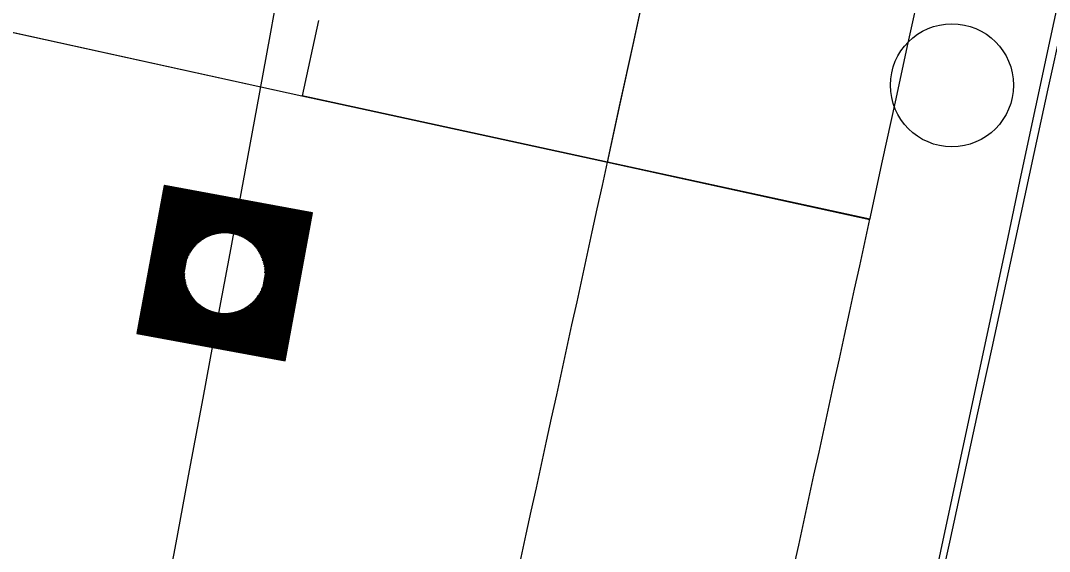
# Model space of a CAD drawing. Extents: x 14104283 to 14120882, y 8635219 to 8671666.
# Drawn here: x 14107853.91 to 14107899.89, y 8639383.13 to 8639406.87 of the extents above; entities that cross this region are included whole.
import ezdxf

# ---------------------------------------------------------------- set-up
doc = ezdxf.new("R2010")
doc.units = 0
for name, color, linetype in [('Cell', 7, 'Continuous'), ('dsnCellElements', 7, 'Continuous'), ('dsnNonPlotable', 7, 'Continuous'), ('dsnPaintPlaceBrokenLineWhite', 7, 'Continuous'), ('dsnPaintPlaceEdgeLineLeftYellow', 7, 'Continuous'), ('dsnPaintPlaceEdgeLineRightWhite', 7, 'Continuous'), ('dsnPaintRemoveDoubleCenterLineYellow', 7, 'Continuous'), ('dsnShadingPaved', 7, 'Continuous'), ('dsnStdLabel', 7, 'Continuous'), ('dsnStgShadingPrevPav', 7, 'Continuous'), ('Shape', 7, 'Continuous')]:
    doc.layers.add(name, color=color, linetype=linetype)

msp = doc.modelspace()

# ---------------------------------------------------------------- linework, layer by layer
at = {"layer": 'Cell'}
msp.add_circle((14107895.539, 8639403.98), 2.75, dxfattribs=at)
at = {"layer": 'dsnCellElements'}
msp.add_circle((14107863.036, 8639395.577), 1.815, dxfattribs=at)
at = {"layer": 'dsnNonPlotable'}
msp.add_line((14107862.898, 8639394.986), (14107862.897, 8639394.982), dxfattribs=at)
at = {"layer": 'dsnPaintPlaceBrokenLineWhite'}
msp.add_arc((14101471.577, 8640578.084), 6500, 347.6102117, 351.3259889, dxfattribs=at)
at = {"layer": 'dsnPaintPlaceEdgeLineLeftYellow'}
msp.add_arc((14088910.944, 8643520.525), 19430.018, 347.6454697, 348.764283, dxfattribs=at)
at = {"layer": 'dsnPaintPlaceEdgeLineRightWhite'}
msp.add_arc((14101471.577, 8640578.084), 6488, 347.6102117, 351.3259889, dxfattribs=at)
at = {"layer": 'dsnPaintRemoveDoubleCenterLineYellow'}
msp.add_arc((14089669.259, 8643291.433), 18640.114, 347.5462626, 348.776036, dxfattribs=at)
at = {"layer": 'dsnShadingPaved'}
msp.add_line((14107891.863, 8639397.969), (14107880.138, 8639400.522), dxfattribs=at)
for centre, radius, start, end in [((14089678.7, 8643364.108), 18628, 347.714933, 348.7760361), ((14089678.7, 8643364.108), 18640, 347.714933, 348.7760361), ((14088910.944, 8643520.525), 19430.018, 347.6454697, 348.764283), ((14101471.577, 8640578.084), 6488, 347.6102117, 351.3259889), ((14101471.577, 8640578.084), 6500, 347.6102117, 351.3259889)]:
    msp.add_arc(centre, radius, start, end, dxfattribs=at)
at = {"layer": 'dsnStdLabel'}
for points in [[(14107865.738, 8639391.652), (14107866.961, 8639398.279), (14107860.334, 8639399.501), (14107859.112, 8639392.875), (14107865.738, 8639391.652)], [(14107865.734, 8639391.653), (14107866.956, 8639398.276), (14107860.337, 8639399.497), (14107859.116, 8639392.878), (14107865.739, 8639391.656)], [(14107865.731, 8639391.654), (14107866.952, 8639398.273), (14107860.34, 8639399.493), (14107859.12, 8639392.881), (14107865.739, 8639391.66)], [(14107865.723, 8639391.81), (14107866.91, 8639398.244), (14107860.369, 8639399.451), (14107859.162, 8639392.91), (14107865.746, 8639391.695)], [(14107865.694, 8639391.853), (14107866.868, 8639398.215), (14107860.398, 8639399.408), (14107859.205, 8639392.939), (14107865.753, 8639391.731)], [(14107865.665, 8639391.895), (14107866.825, 8639398.186), (14107860.428, 8639399.366), (14107859.247, 8639392.968), (14107865.759, 8639391.767)], [(14107865.636, 8639391.937), (14107866.783, 8639398.156), (14107860.457, 8639399.324), (14107859.289, 8639392.997), (14107865.723, 8639391.81)], [(14107865.606, 8639391.979), (14107866.741, 8639398.127), (14107860.486, 8639399.282), (14107859.332, 8639393.026), (14107865.694, 8639391.853)], [(14107865.577, 8639392.022), (14107866.699, 8639398.098), (14107860.515, 8639399.239), (14107859.374, 8639393.056), (14107865.665, 8639391.895)], [(14107865.548, 8639392.064), (14107866.656, 8639398.069), (14107860.544, 8639399.197), (14107859.416, 8639393.085), (14107865.636, 8639391.937)], [(14107865.519, 8639392.106), (14107866.614, 8639398.04), (14107860.573, 8639399.155), (14107859.458, 8639393.114), (14107865.606, 8639391.979)], [(14107865.49, 8639392.149), (14107866.572, 8639398.011), (14107860.602, 8639399.112), (14107859.501, 8639393.143), (14107865.577, 8639392.022)], [(14107865.461, 8639392.191), (14107866.529, 8639397.982), (14107860.631, 8639399.07), (14107859.543, 8639393.172), (14107865.548, 8639392.064)], [(14107865.432, 8639392.233), (14107866.487, 8639397.953), (14107860.66, 8639399.028), (14107859.585, 8639393.201), (14107865.519, 8639392.106)], [(14107865.403, 8639392.275), (14107866.445, 8639397.924), (14107860.69, 8639398.986), (14107859.628, 8639393.23), (14107865.49, 8639392.149)], [(14107865.374, 8639392.318), (14107866.403, 8639397.895), (14107860.719, 8639398.943), (14107859.67, 8639393.259), (14107865.461, 8639392.191)], [(14107865.344, 8639392.36), (14107866.36, 8639397.865), (14107860.748, 8639398.901), (14107859.712, 8639393.288), (14107865.432, 8639392.233)], [(14107865.315, 8639392.402), (14107866.318, 8639397.836), (14107860.777, 8639398.859), (14107859.754, 8639393.318), (14107865.403, 8639392.275)], [(14107865.286, 8639392.445), (14107866.276, 8639397.807), (14107860.806, 8639398.816), (14107859.797, 8639393.347), (14107865.374, 8639392.318)], [(14107865.257, 8639392.487), (14107866.233, 8639397.778), (14107860.835, 8639398.774), (14107859.839, 8639393.376), (14107865.344, 8639392.36)], [(14107865.228, 8639392.529), (14107866.191, 8639397.749), (14107860.864, 8639398.732), (14107859.881, 8639393.405), (14107865.315, 8639392.402)], [(14107865.199, 8639392.571), (14107866.149, 8639397.72), (14107860.893, 8639398.69), (14107859.924, 8639393.434), (14107865.286, 8639392.445)], [(14107865.17, 8639392.614), (14107866.107, 8639397.691), (14107860.922, 8639398.647), (14107859.966, 8639393.463), (14107865.257, 8639392.487)], [(14107865.141, 8639392.656), (14107866.064, 8639397.662), (14107860.952, 8639398.605), (14107860.008, 8639393.492), (14107865.228, 8639392.529)], [(14107865.112, 8639392.698), (14107866.022, 8639397.633), (14107860.981, 8639398.563), (14107860.05, 8639393.521), (14107865.199, 8639392.571)], [(14107865.082, 8639392.741), (14107865.98, 8639397.603), (14107861.01, 8639398.52), (14107860.093, 8639393.55), (14107865.17, 8639392.614)], [(14107865.053, 8639392.783), (14107865.937, 8639397.574), (14107861.039, 8639398.478), (14107860.135, 8639393.58), (14107865.141, 8639392.656)], [(14107865.024, 8639392.825), (14107865.895, 8639397.545), (14107861.068, 8639398.436), (14107860.177, 8639393.609), (14107865.112, 8639392.698)], [(14107864.995, 8639392.867), (14107865.853, 8639397.516), (14107861.097, 8639398.394), (14107860.22, 8639393.638), (14107865.082, 8639392.741)], [(14107864.966, 8639392.91), (14107865.811, 8639397.487), (14107861.126, 8639398.351), (14107860.262, 8639393.667), (14107865.053, 8639392.783)], [(14107864.937, 8639392.952), (14107865.768, 8639397.458), (14107861.155, 8639398.309), (14107860.304, 8639393.696), (14107865.024, 8639392.825)], [(14107864.908, 8639392.994), (14107865.726, 8639397.429), (14107861.184, 8639398.267), (14107860.346, 8639393.725), (14107864.995, 8639392.867)], [(14107864.879, 8639393.037), (14107865.684, 8639397.4), (14107861.214, 8639398.224), (14107860.389, 8639393.754), (14107864.966, 8639392.91)], [(14107864.85, 8639393.079), (14107865.641, 8639397.371), (14107861.243, 8639398.182), (14107860.431, 8639393.783), (14107864.937, 8639392.952)], [(14107864.82, 8639393.121), (14107865.599, 8639397.341), (14107861.272, 8639398.14), (14107860.473, 8639393.812), (14107864.908, 8639392.994)], [(14107864.791, 8639393.163), (14107865.557, 8639397.312), (14107861.301, 8639398.098), (14107860.516, 8639393.842), (14107864.879, 8639393.037)], [(14107864.762, 8639393.206), (14107865.515, 8639397.283), (14107861.33, 8639398.055), (14107860.558, 8639393.871), (14107864.85, 8639393.079)], [(14107864.733, 8639393.248), (14107865.472, 8639397.254), (14107861.359, 8639398.013), (14107860.6, 8639393.9), (14107864.82, 8639393.121)], [(14107864.704, 8639393.29), (14107865.43, 8639397.225), (14107861.388, 8639397.971), (14107860.642, 8639393.929), (14107864.791, 8639393.163)], [(14107864.675, 8639393.333), (14107865.388, 8639397.196), (14107861.417, 8639397.928), (14107860.685, 8639393.958), (14107864.762, 8639393.206)], [(14107864.646, 8639393.375), (14107865.345, 8639397.167), (14107861.446, 8639397.886), (14107860.727, 8639393.987), (14107864.733, 8639393.248)], [(14107864.617, 8639393.417), (14107865.303, 8639397.138), (14107861.476, 8639397.844), (14107860.769, 8639394.016), (14107864.704, 8639393.29)], [(14107864.588, 8639393.459), (14107865.261, 8639397.109), (14107861.505, 8639397.802), (14107860.812, 8639394.045), (14107864.675, 8639393.333)], [(14107864.558, 8639393.502), (14107865.219, 8639397.079), (14107861.534, 8639397.759), (14107860.854, 8639394.074), (14107864.646, 8639393.375)], [(14107864.529, 8639393.544), (14107865.176, 8639397.05), (14107861.563, 8639397.717), (14107860.896, 8639394.104), (14107864.617, 8639393.417)], [(14107864.5, 8639393.586), (14107865.134, 8639397.021), (14107861.592, 8639397.675), (14107860.938, 8639394.133), (14107864.588, 8639393.459)], [(14107863.023, 8639397.374), (14107861.621, 8639397.632), (14107861.362, 8639396.23)], [(14107862.867, 8639397.366), (14107861.65, 8639397.59), (14107861.426, 8639396.374)], [(14107862.749, 8639397.351), (14107861.679, 8639397.548), (14107861.482, 8639396.479)], [(14107862.65, 8639397.332), (14107861.708, 8639397.506), (14107861.535, 8639396.564)], [(14107862.564, 8639397.311), (14107861.738, 8639397.463), (14107861.585, 8639396.636)], [(14107862.488, 8639397.288), (14107861.767, 8639397.421), (14107861.634, 8639396.7)], [(14107862.418, 8639397.264), (14107861.796, 8639397.379), (14107861.681, 8639396.757)], [(14107862.353, 8639397.239), (14107861.825, 8639397.336), (14107861.727, 8639396.808)], [(14107862.293, 8639397.213), (14107861.854, 8639397.294), (14107861.773, 8639396.855)], [(14107862.238, 8639397.187), (14107861.883, 8639397.252), (14107861.818, 8639396.897)], [(14107862.185, 8639397.159), (14107861.912, 8639397.21), (14107861.862, 8639396.937)], [(14107862.135, 8639397.132), (14107861.941, 8639397.167), (14107861.905, 8639396.973)], [(14107862.088, 8639397.103), (14107861.97, 8639397.125), (14107861.949, 8639397.007)], [(14107862.043, 8639397.075), (14107861.999, 8639397.083), (14107861.991, 8639397.039)], [(14107864.833, 8639395.59), (14107865.092, 8639396.992), (14107863.69, 8639397.251)], [(14107864.825, 8639395.747), (14107865.049, 8639396.963), (14107863.833, 8639397.187)], [(14107864.81, 8639395.865), (14107865.007, 8639396.934), (14107863.938, 8639397.131)], [(14107864.791, 8639395.963), (14107864.965, 8639396.905), (14107864.023, 8639397.079)], [(14107864.77, 8639396.049), (14107864.923, 8639396.876), (14107864.096, 8639397.028)], [(14107864.747, 8639396.125), (14107864.88, 8639396.847), (14107864.159, 8639396.98)], [(14107864.723, 8639396.195), (14107864.838, 8639396.817), (14107864.216, 8639396.932)], [(14107864.698, 8639396.26), (14107864.796, 8639396.788), (14107864.267, 8639396.886)], [(14107864.672, 8639396.32), (14107864.753, 8639396.759), (14107864.314, 8639396.84)], [(14107864.646, 8639396.376), (14107864.711, 8639396.73), (14107864.357, 8639396.795)], [(14107864.619, 8639396.428), (14107864.669, 8639396.701), (14107864.396, 8639396.751)], [(14107864.591, 8639396.478), (14107864.627, 8639396.672), (14107864.433, 8639396.708)], [(14107864.563, 8639396.525), (14107864.584, 8639396.643), (14107864.467, 8639396.664)], [(14107864.534, 8639396.57), (14107864.542, 8639396.614), (14107864.498, 8639396.622)], [(14107861.239, 8639395.564), (14107860.981, 8639394.162), (14107862.383, 8639393.903)], [(14107861.247, 8639395.407), (14107861.023, 8639394.191), (14107862.239, 8639393.966)], [(14107861.263, 8639395.289), (14107861.065, 8639394.22), (14107862.134, 8639394.023)], [(14107861.281, 8639395.191), (14107861.108, 8639394.249), (14107862.049, 8639394.075)], [(14107861.302, 8639395.105), (14107861.15, 8639394.278), (14107861.977, 8639394.126)], [(14107861.325, 8639395.028), (14107861.192, 8639394.307), (14107861.913, 8639394.174)], [(14107861.349, 8639394.958), (14107861.234, 8639394.336), (14107861.856, 8639394.222)], [(14107861.374, 8639394.894), (14107861.277, 8639394.366), (14107861.805, 8639394.268)], [(14107861.4, 8639394.834), (14107861.319, 8639394.395), (14107861.758, 8639394.314)], [(14107861.427, 8639394.778), (14107861.361, 8639394.424), (14107861.716, 8639394.358)], [(14107861.454, 8639394.726), (14107861.404, 8639394.453), (14107861.676, 8639394.403)], [(14107861.482, 8639394.676), (14107861.446, 8639394.482), (14107861.64, 8639394.446)], [(14107861.51, 8639394.629), (14107861.488, 8639394.511), (14107861.606, 8639394.489)], [(14107861.538, 8639394.584), (14107861.53, 8639394.54), (14107861.574, 8639394.532)], [(14107864.384, 8639393.755), (14107864.538, 8639394.59)], [(14107864.413, 8639393.713), (14107864.59, 8639394.675)], [(14107864.442, 8639393.671), (14107864.647, 8639394.78)], [(14107864.471, 8639393.628), (14107864.71, 8639394.924)], [(14107864.029, 8639394.079), (14107864.18, 8639394.051)], [(14107864.18, 8639394.051), (14107864.211, 8639394.217)], [(14107864.209, 8639394.009), (14107864.255, 8639394.256)], [(14107864.238, 8639393.967), (14107864.3, 8639394.299)], [(14107864.267, 8639393.924), (14107864.345, 8639394.346)], [(14107864.296, 8639393.882), (14107864.391, 8639394.397)], [(14107864.326, 8639393.84), (14107864.439, 8639394.454)], [(14107864.355, 8639393.798), (14107864.487, 8639394.517)], [(14107863.049, 8639393.78), (14107864.558, 8639393.502)], [(14107863.206, 8639393.788), (14107864.529, 8639393.544)], [(14107863.324, 8639393.803), (14107864.5, 8639393.586)], [(14107863.422, 8639393.822), (14107864.471, 8639393.628)], [(14107863.508, 8639393.843), (14107864.442, 8639393.671)], [(14107863.585, 8639393.866), (14107864.413, 8639393.713)], [(14107863.655, 8639393.89), (14107864.384, 8639393.755)], [(14107863.719, 8639393.915), (14107864.355, 8639393.798)], [(14107863.779, 8639393.941), (14107864.326, 8639393.84)], [(14107863.835, 8639393.967), (14107864.296, 8639393.882)], [(14107863.888, 8639393.995), (14107864.267, 8639393.924)], [(14107863.937, 8639394.022), (14107864.238, 8639393.967)], [(14107863.984, 8639394.051), (14107864.209, 8639394.009)]]:
    msp.add_lwpolyline(points, dxfattribs=at)
at = {"layer": 'dsnStgShadingPrevPav'}
for p, q in [((14107866.49, 8639403.496), (14107852.915, 8639406.478)), ((14107866.494, 8639403.514), (14107866.49, 8639403.496)), ((14107880.143, 8639400.542), (14107866.494, 8639403.514))]:
    msp.add_line(p, q, dxfattribs=at)
for points in [[(14107867.231, 8639406.873), (14107866.494, 8639403.514), (14107876.377, 8639401.362), (14107866.49, 8639403.496), (14107843.049, 8639408.646), (14107843.79, 8639412.023)], [(14107867.231, 8639406.873), (14107866.494, 8639403.514), (14107880.143, 8639400.542)]]:
    msp.add_lwpolyline(points, dxfattribs=at)
for start, end in [(347.714997, 348.7760361), (347.6102117, 347.714997)]:
    msp.add_arc((14089678.7, 8643364.108), 18628, start, end, dxfattribs=at)
at = {"layer": 'Shape'}
msp.add_line((14107891.868, 8639397.989), (14107880.143, 8639400.542), dxfattribs=at)
for radius in [18628, 18640]:
    msp.add_arc((14089678.7, 8643364.108), radius, 347.6102117, 347.714997, dxfattribs=at)

doc.saveas('drawing.dxf')
